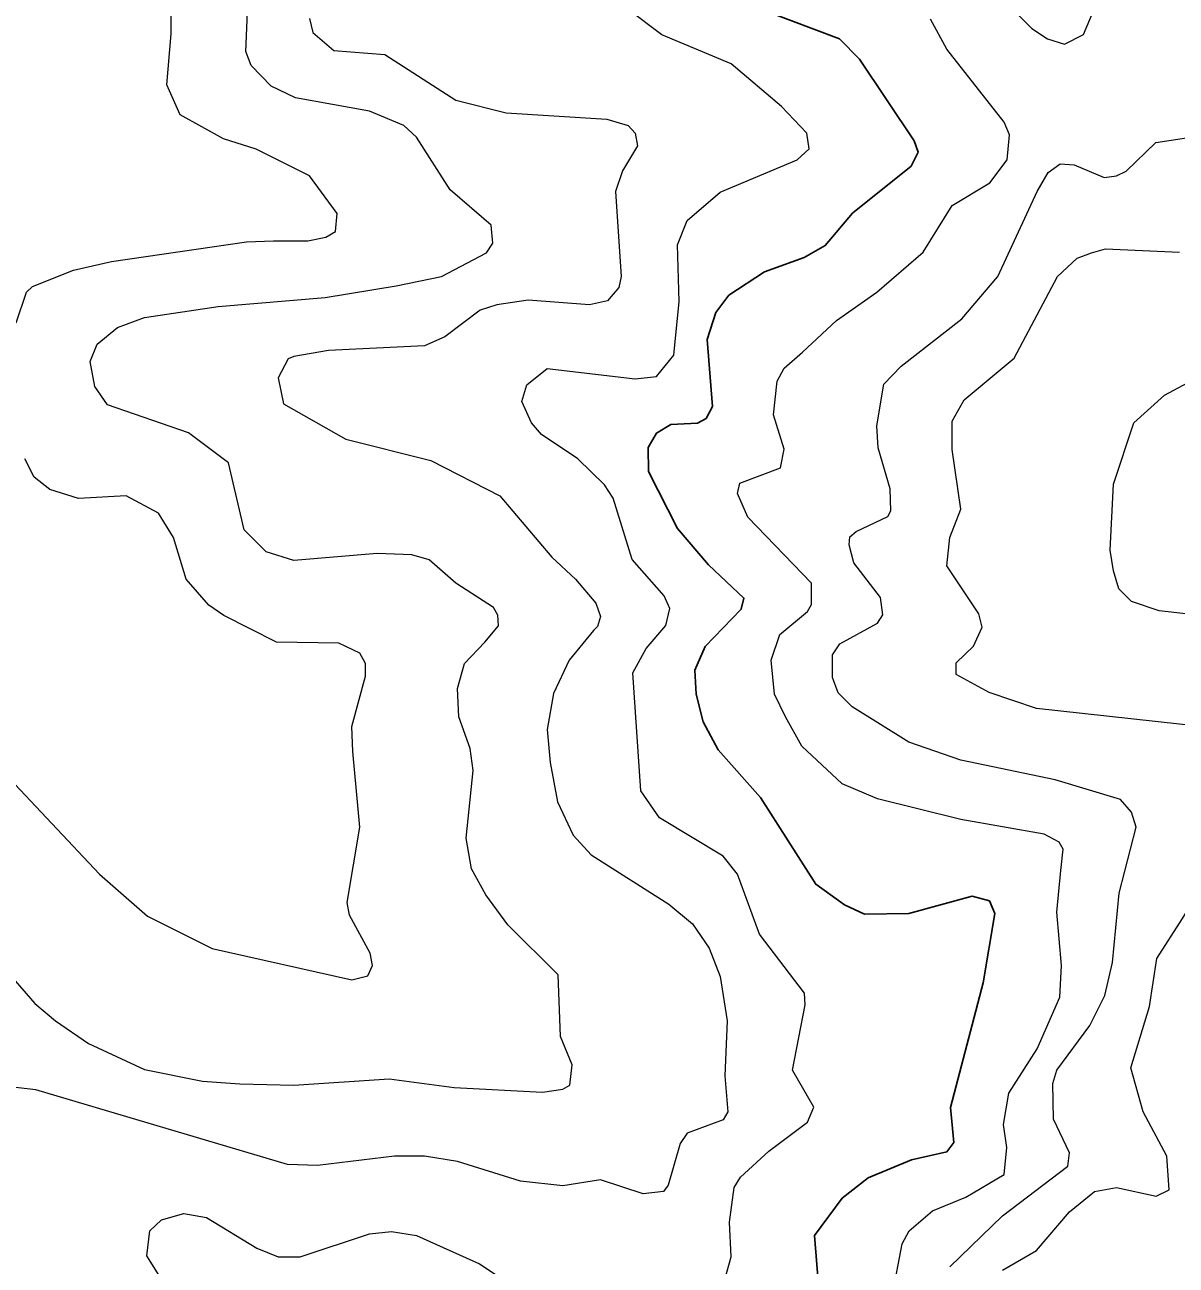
# Model space of a CAD drawing. Extents: x 294.2 to 320.3, y 7482.7 to 7510.7.
# Drawn here: x 315.73 to 316.665, y 7496.053 to 7497.059 of the extents above; entities that cross this region are included whole.
import ezdxf

# ---------------------------------------------------------------- set-up
doc = ezdxf.new("R2010")
doc.units = 0
doc.header["$LTSCALE"] = 0.032
doc.layers.add('1', color=7, linetype='Continuous', lineweight=25)
doc.layers.add('2', color=7, linetype='Continuous', lineweight=13)

msp = doc.modelspace()

# ---------------------------------------------------------------- linework, layer by layer
at = {"layer": '1'}
for points in [[(316.2807, 7496.4935), (316.2751, 7496.5161), (316.2741, 7496.5356), (316.2823, 7496.5548), (316.3117, 7496.5849), (316.3138, 7496.594), (316.285, 7496.6209), (316.26, 7496.6505), (316.2364, 7496.6967), (316.2362, 7496.7161), (316.2428, 7496.7279), (316.2545, 7496.7349), (316.2761, 7496.736), (316.2833, 7496.7398), (316.2883, 7496.7494), (316.2839, 7496.8037), (316.2911, 7496.8258), (316.3016, 7496.8397), (316.3304, 7496.8586), (316.3626, 7496.8704), (316.3798, 7496.8801), (316.402, 7496.9064), (316.4497, 7496.9446), (316.4552, 7496.9559), (316.4519, 7496.965), (316.4076, 7497.0312), (316.3915, 7497.0479), (316.3311, 7497.0705)], [(316.4476, 7496.3381), (316.4116, 7496.3376), (316.3955, 7496.3451), (316.3722, 7496.3618), (316.3273, 7496.4322), (316.2929, 7496.4709), (316.2807, 7496.4935)], [(316.3743, 7496.0365), (316.371, 7496.0768), (316.3937, 7496.1069), (316.4148, 7496.1236), (316.4498, 7496.1381), (316.4786, 7496.1446), (316.4842, 7496.1521), (316.4814, 7496.1806), (316.5081, 7496.2817), (316.5175, 7496.3381), (316.5131, 7496.3483), (316.4992, 7496.3521), (316.4476, 7496.3381)]]:
    msp.add_lwpolyline(points, dxfattribs=at)
at = {"layer": '2'}
for points in [[(315.9319, 7496.8838), (315.96, 7496.8838), (315.9746, 7496.8869), (315.9823, 7496.8914), (315.9836, 7496.9061), (315.9613, 7496.9367), (315.9179, 7496.9584), (315.8914, 7496.9666), (315.8563, 7496.9861), (315.8454, 7497.0106), (315.8489, 7497.0518), (315.8483, 7497.1321)], [(316.5124, 7497.0919), (316.5474, 7497.0563), (316.5601, 7497.0479), (316.5739, 7497.0435), (316.5894, 7497.0513), (316.6035, 7497.0848)], [(315.7027, 7496.3059), (315.7384, 7496.265), (315.755, 7496.251), (315.7818, 7496.2325), (315.8272, 7496.2114), (315.8744, 7496.2019), (315.9048, 7496.1997), (315.9484, 7496.1986), (316.026, 7496.2038), (316.0787, 7496.1968), (316.1503, 7496.1929), (316.1668, 7496.1955), (316.1726, 7496.1986), (316.1745, 7496.2153), (316.1649, 7496.2383), (316.163, 7496.2881), (316.1221, 7496.3289), (316.1043, 7496.3532), (316.0928, 7496.3743), (316.0883, 7496.3992), (316.094, 7496.4541), (316.0915, 7496.4719), (316.0825, 7496.4975), (316.0813, 7496.5205), (316.087, 7496.5409), (316.1036, 7496.5581), (316.1145, 7496.5715), (316.1141, 7496.5801), (316.1107, 7496.5862), (316.08, 7496.606), (316.0583, 7496.6251), (316.0443, 7496.629), (316.0162, 7496.6302), (315.9485, 7496.6245), (315.9261, 7496.6315), (315.9083, 7496.6494), (315.8955, 7496.7037), (315.8629, 7496.728), (315.7972, 7496.7509), (315.787, 7496.7656), (315.7831, 7496.786), (315.7888, 7496.8001), (315.8055, 7496.8135), (315.8272, 7496.8218), (315.8872, 7496.8307), (315.974, 7496.8378), (316.0315, 7496.8473), (316.0684, 7496.8549), (316.1049, 7496.8741), (316.11, 7496.8819), (316.1088, 7496.8965), (316.0755, 7496.9252), (316.0481, 7496.968), (316.0379, 7496.9776), (316.0098, 7496.9891), (315.9498, 7497), (315.93, 7497.0095), (315.914, 7497.0261), (315.9095, 7497.0376), (315.9108, 7497.0696)], [(316.1541, 7496.7803), (316.2256, 7496.772), (316.2428, 7496.7739), (316.2569, 7496.7912), (316.2613, 7496.8346), (316.26, 7496.8806), (316.2677, 7496.9003), (316.2946, 7496.9233), (316.3571, 7496.9495), (316.3667, 7496.9585), (316.3648, 7496.9712), (316.3444, 7496.9929), (316.3035, 7497.0274), (316.2473, 7497.051), (316.2198, 7497.0715)], [(315.9612, 7497.0644), (315.9638, 7497.0529), (315.981, 7497.0383), (316.0225, 7497.0351), (316.08, 7496.998), (316.1209, 7496.9878), (316.2026, 7496.9827), (316.2198, 7496.9776), (316.2256, 7496.9712), (316.2275, 7496.961), (316.2154, 7496.9406), (316.2096, 7496.9239), (316.2141, 7496.855), (316.2122, 7496.8461), (316.2032, 7496.8352), (316.1886, 7496.832), (316.1388, 7496.8358), (316.1132, 7496.832), (316.0998, 7496.8276), (316.0711, 7496.8059), (316.0545, 7496.7988), (315.9766, 7496.795), (315.9485, 7496.7899), (315.944, 7496.788), (315.9357, 7496.7726), (315.9402, 7496.7516), (315.9906, 7496.7229), (316.0596, 7496.7056), (316.1158, 7496.6769), (316.1579, 7496.6271), (316.177, 7496.6092), (316.1936, 7496.5899), (316.1974, 7496.579), (316.1951, 7496.571), (316.1918, 7496.5677), (316.1719, 7496.5435), (316.1592, 7496.5166), (316.154, 7496.4873), (316.1566, 7496.4605), (316.1624, 7496.4285), (316.1751, 7496.4017), (316.1898, 7496.3857), (316.253, 7496.3455), (316.2722, 7496.3295), (316.2856, 7496.3098), (316.2945, 7496.2868), (316.3003, 7496.251), (316.2983, 7496.2063), (316.3009, 7496.177), (316.2971, 7496.1706), (316.2677, 7496.1597), (316.262, 7496.1514), (316.2524, 7496.1176), (316.2486, 7496.1125), (316.232, 7496.1105), (316.1975, 7496.122), (316.1669, 7496.1169), (316.1324, 7496.1207), (316.0813, 7496.1367), (316.0545, 7496.1412), (316.0302, 7496.1412), (315.9677, 7496.1335), (315.9434, 7496.1342), (315.7391, 7496.1948), (315.7135, 7496.198)], [(316.3086, 7496.6788), (316.3105, 7496.6871), (316.3436, 7496.6997), (316.3465, 7496.7147), (316.3378, 7496.7428), (316.3407, 7496.7701), (316.3465, 7496.7806), (316.3614, 7496.7935), (316.389, 7496.8193), (316.4216, 7496.8422), (316.4593, 7496.8748), (316.4829, 7496.9125), (316.5135, 7496.931), (316.5276, 7496.9495), (316.5295, 7496.97), (316.525, 7496.9802), (316.4785, 7497.0393), (316.4653, 7497.0638)], [(316.405, 7496.6481), (316.4305, 7496.6603), (316.4331, 7496.6648), (316.4324, 7496.6826), (316.4229, 7496.7158), (316.4216, 7496.7337), (316.4273, 7496.7675), (316.4414, 7496.7822), (316.4906, 7496.8205), (316.5199, 7496.855), (316.5519, 7496.924), (316.5608, 7496.9393), (316.5704, 7496.9463), (316.5819, 7496.9457), (316.6061, 7496.9354), (316.6163, 7496.9367), (316.624, 7496.9405), (316.6482, 7496.9636), (316.6731, 7496.9674)], [(315.7231, 7496.8174), (315.7314, 7496.8422), (315.7365, 7496.8467), (315.7697, 7496.8601), (315.8004, 7496.8672), (315.9102, 7496.8831), (315.9319, 7496.8838)], [(316.5046, 7496.5811), (316.4784, 7496.6201), (316.4809, 7496.6431), (316.4899, 7496.666), (316.4829, 7496.7146), (316.4829, 7496.7375), (316.4925, 7496.7548), (316.5333, 7496.7886), (316.5684, 7496.855), (316.5844, 7496.8697), (316.5959, 7496.8742), (316.6074, 7496.8774), (316.6674, 7496.8748)], [(316.2007, 7496.6858), (316.179, 7496.7069), (316.1496, 7496.7267), (316.1413, 7496.7363), (316.1336, 7496.7535), (316.1375, 7496.7669), (316.1541, 7496.7803)], [(316.6967, 7496.5786), (316.6508, 7496.5837), (316.6285, 7496.5913), (316.6182, 7496.6016), (316.6137, 7496.6162), (316.6112, 7496.6328), (316.6138, 7496.6865), (316.6303, 7496.7363), (316.6553, 7496.7586), (316.6815, 7496.7727)], [(315.7135, 7496.4521), (315.7908, 7496.3698), (315.8297, 7496.3359), (315.8821, 7496.3097), (315.9957, 7496.2842), (316.0085, 7496.2874), (316.0123, 7496.2957), (316.0104, 7496.3059), (315.9938, 7496.3366), (315.9919, 7496.3468), (316.0021, 7496.4081), (315.9964, 7496.4694), (315.9957, 7496.4898), (316.0066, 7496.5307), (316.0066, 7496.5409), (316.0021, 7496.5492), (315.9849, 7496.5575), (315.9345, 7496.5581), (315.8916, 7496.5798), (315.8795, 7496.5881), (315.861, 7496.6092), (315.8508, 7496.6431), (315.8387, 7496.6628), (315.8125, 7496.6769), (315.7736, 7496.6749), (315.7505, 7496.682), (315.7378, 7496.6922), (315.7301, 7496.7069)], [(316.2984, 7496.0409), (316.3034, 7496.0595), (316.3022, 7496.0876), (316.306, 7496.1156), (316.3111, 7496.124), (316.3341, 7496.145), (316.3654, 7496.1686), (316.3705, 7496.1808), (316.3532, 7496.2108), (316.3635, 7496.2638), (316.3629, 7496.2734), (316.3264, 7496.3213), (316.3086, 7496.3698), (316.2971, 7496.3845), (316.2454, 7496.4157), (316.2301, 7496.4375), (316.2237, 7496.5332), (316.2345, 7496.553), (316.2505, 7496.5716), (316.2536, 7496.5856), (316.2492, 7496.5958), (316.223, 7496.6252), (316.2077, 7496.675), (316.2007, 7496.6858)], [(316.336, 7496.5435), (316.343, 7496.5645), (316.3654, 7496.583), (316.3686, 7496.5888), (316.3686, 7496.606), (316.3169, 7496.6597), (316.3086, 7496.6788)], [(316.4222, 7496.5735), (316.4267, 7496.5805), (316.4248, 7496.5945), (316.4031, 7496.6226), (316.3992, 7496.6373), (316.3999, 7496.6437), (316.405, 7496.6481)], [(316.481, 7496.0512), (316.5237, 7496.0927), (316.5767, 7496.1329), (316.578, 7496.1437), (316.5652, 7496.1712), (316.5646, 7496.2), (316.5678, 7496.2108), (316.5946, 7496.2472), (316.6068, 7496.2715), (316.6131, 7496.2983), (316.6183, 7496.3545), (316.6323, 7496.4081), (316.6285, 7496.4202), (316.6195, 7496.4304), (316.5665, 7496.4464), (316.4899, 7496.4624), (316.4478, 7496.477), (316.4018, 7496.5058), (316.3903, 7496.5172), (316.3858, 7496.5294), (316.3858, 7496.5479), (316.3916, 7496.5568), (316.4222, 7496.5735)], [(316.5512, 7496.5045), (316.5129, 7496.5173), (316.4861, 7496.532), (316.4861, 7496.5415), (316.5001, 7496.5549), (316.5072, 7496.5703), (316.5046, 7496.5811)], [(316.4344, 7496.0288), (316.4423, 7496.07), (316.448, 7496.0806), (316.4669, 7496.0968), (316.4939, 7496.1079), (316.525, 7496.1263), (316.5272, 7496.148), (316.5244, 7496.1668), (316.5289, 7496.1923), (316.5519, 7496.2281), (316.5703, 7496.2702), (316.5716, 7496.2957), (316.5678, 7496.3391), (316.571, 7496.3729), (316.5729, 7496.3902), (316.5697, 7496.396), (316.5576, 7496.4023), (316.4899, 7496.4144), (316.4222, 7496.431), (316.3935, 7496.4432), (316.3609, 7496.4738), (316.3475, 7496.4975), (316.3386, 7496.516), (316.336, 7496.5435)], [(316.5237, 7496.0486), (316.5512, 7496.0646), (316.578, 7496.0959), (316.5985, 7496.1125), (316.6163, 7496.1156), (316.6483, 7496.1086), (316.6591, 7496.1137), (316.6572, 7496.1412), (316.638, 7496.177), (316.6278, 7496.2127), (316.6431, 7496.2625), (316.6489, 7496.3014), (316.6699, 7496.334), (316.6847, 7496.3583), (316.6917, 7496.3941), (316.7082, 7496.4202), (316.7351, 7496.4528), (316.7363, 7496.47), (316.73, 7496.4777), (316.707, 7496.4872), (316.5512, 7496.5045)], [(315.8393, 7496.0442), (315.8291, 7496.0601), (315.8317, 7496.0805), (315.8412, 7496.0895), (315.8591, 7496.0946), (315.8776, 7496.0914), (315.9185, 7496.0665), (315.9357, 7496.0594), (315.9536, 7496.0594), (316.0098, 7496.078), (316.0277, 7496.0799), (316.0481, 7496.0767), (316.0992, 7496.0537), (316.1394, 7496.0269)]]:
    msp.add_lwpolyline(points, dxfattribs=at)

doc.saveas('drawing.dxf')
